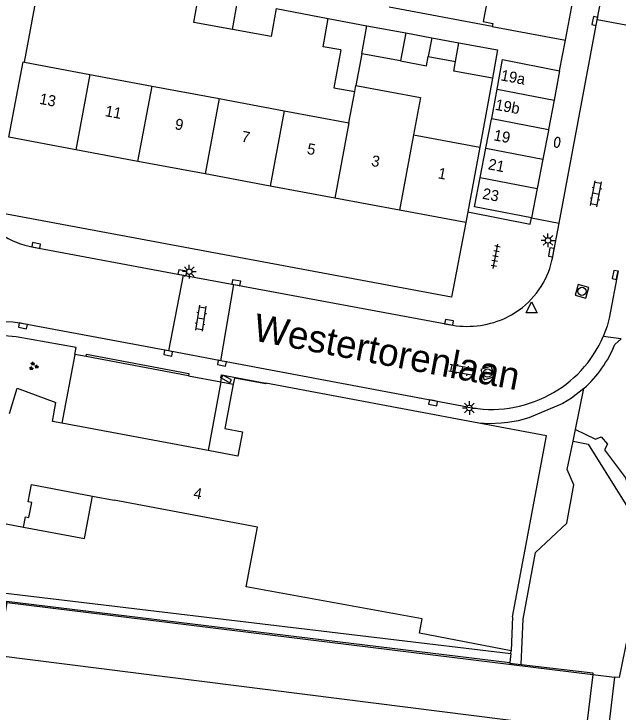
# Model space of a CAD drawing. Extents: x 131000 to 133014, y 396499 to 399001.
# Drawn here: x 131563.1 to 131618.1, y 397223.1 to 397286.7 of the extents above; entities that cross this region are included whole.
import ezdxf

# ---------------------------------------------------------------- set-up
doc = ezdxf.new("R2010")
doc.units = 0
for name, color, linetype in [('gg-afsc-erfafscheiding', 7, 'Continuous'), ('gg-afsc-hekwerk', 7, 'Continuous'), ('gg-afsc-muur', 7, 'Continuous'), ('gg-anno-huisnummerreeks BGT', 7, 'Continuous'), ('gg-anno-openbare ruimte label', 7, 'Continuous'), ('gg-bbg-bijgebouw', 7, 'Continuous'), ('gg-bbg-gedigitaliseerde bebouwing', 7, 'Continuous'), ('gg-bbg-gedigitaliseerde bijgebouw', 7, 'Continuous'), ('gg-bbg-hoofdgebouw', 7, 'Continuous'), ('gg-bbg-luifel en loopbrug', 7, 'Continuous'), ('gg-bbg-pilaar overkapping', 7, 'Continuous'), ('gg-bbg-tussenscheiding', 7, 'Continuous'), ('gg-knt-verharding', 7, 'Continuous'), ('gg-knt-verharding nz', 7, 'Continuous'), ('gt-grn-groengrens', 7, 'Continuous'), ('gt-grn-vlakafsluiter', 7, 'Continuous'), ('gt-grn-weggrens', 7, 'Continuous'), ('gt-symb-brandkraan', 7, 'Continuous'), ('gt-symb-groenvak', 7, 'Continuous'), ('gt-symb-klinker verharding', 7, 'Continuous'), ('gt-symb-kolk', 7, 'Continuous'), ('gt-symb-lichtmast', 7, 'Continuous'), ('gt-symb-rioolschacht', 7, 'Continuous'), ('gt-symb-tegel verharding', 7, 'Continuous'), ('gt-symb-waterafsluiter', 7, 'Continuous')]:
    doc.layers.add(name, color=color, linetype=linetype)

# ---------------------------------------------------------------- blocks, each defined once
blk = doc.blocks.new('gt0-BR')
at = {"layer": 'gt-symb-brandkraan'}
for centre, radius, start, end in [((-0.244, 0), 0.206, 107.56694, 252.43307), ((0.599, -2.664), 3, 106.89205, 107.56694), ((0, -0.691), 0.938, 73.10799, 106.89205), ((-0.599, -2.664), 3, 72.43309, 73.10799), ((0.244, 0), 0.206, 287.56695, 72.43309), ((0.599, 2.664), 3, 252.43307, 253.10797), ((0, 0.691), 0.938, 253.10797, 286.89206), ((-0.599, 2.664), 3, 286.89206, 287.56695)]:
    blk.add_arc(centre, radius, start, end, dxfattribs=at)
blk = doc.blocks.new('gt0-KOLK')
at = {"layer": 'gt-symb-kolk'}
blk.add_lwpolyline([(0, 0), (0.375, 0), (0.375, 0.4), (-0.375, 0.4), (-0.375, 0), (0, 0)], dxfattribs=at)
blk = doc.blocks.new('gt0-RS')
at = {"layer": 'gt-symb-rioolschacht'}
blk.add_lwpolyline([(-0.5, -0.5), (0.5, -0.5), (0.5, 0.5), (-0.5, 0.5)], close=True, dxfattribs=at)
blk.add_circle((0, 0), 0.375, dxfattribs=at)
blk = doc.blocks.new('gt0-LMAST')
at = {"layer": 'gt-symb-lichtmast'}
for p, q in [((-0.182, 0.173), (-0.447, 0.438)), ((-0.005, 0.246), (-0.005, 0.621)), ((0.172, 0.173), (0.437, 0.438)), ((-0.255, -0.004), (-0.63, -0.004)), ((-0.182, -0.181), (-0.447, -0.446)), ((-0.005, -0.254), (-0.005, -0.629)), ((0.437, -0.446), (0.172, -0.181)), ((0.245, -0.004), (0.62, -0.004))]:
    blk.add_line(p, q, dxfattribs=at)
blk.add_circle((-0.005, -0.004), 0.25, dxfattribs=at)
blk = doc.blocks.new('gt0-KL1')
at = {"layer": 'gt-symb-klinker verharding'}
for p, q in [((-1.15, 0.3), (1.15, 0.3)), ((-1, -0.3), (-1, 0.3)), ((-0.5, 0.3), (-0.5, 0.45)), ((0, -0.3), (0, 0.3)), ((0.5, 0.3), (0.5, 0.45)), ((1, -0.3), (1, 0.3)), ((-1.15, -0.3), (1.15, -0.3)), ((-0.5, -0.45), (-0.5, -0.3)), ((0.5, -0.45), (0.5, -0.3))]:
    blk.add_line(p, q, dxfattribs=at)
blk = doc.blocks.new('gt0-TEG1')
at = {"layer": 'gt-symb-tegel verharding'}
for p, q in [((-1.125, 0), (1.125, 0)), ((-0.9, -0.25), (-0.9, 0.25)), ((-0.45, -0.25), (-0.45, 0.25)), ((0, -0.25), (0, 0.25)), ((0.45, -0.25), (0.45, 0.25)), ((0.9, -0.25), (0.9, 0.25))]:
    blk.add_line(p, q, dxfattribs=at)
blk = doc.blocks.new('gt0-WAFSL')
at = {"layer": 'gt-symb-waterafsluiter'}
for p, q in [((-0.5, -0.333), (0, 0.667)), ((0, 0.667), (0.5, -0.333)), ((0.5, -0.333), (-0.5, -0.333))]:
    blk.add_line(p, q, dxfattribs=at)
blk = doc.blocks.new('gt0-GRVAK')
at = {"layer": 'gt-symb-groenvak'}
for p, q in [((-0.11, 0.189), (-0.228, 0.24)), ((-0.182, 0.153), (0.088, 0.153)), ((-0.091, 0.211), (-0.156, 0.322)), ((-0.047, 0.214), (-0.047, 0.393)), ((-0.004, 0.211), (0.061, 0.322)), ((0.015, 0.189), (0.133, 0.24)), ((0.262, -0.052), (0.197, 0.059)), ((0.305, -0.049), (0.305, 0.13)), ((0.349, -0.052), (0.414, 0.059)), ((-0.245, -0.228), (-0.363, -0.177)), ((-0.318, -0.264), (-0.047, -0.264)), ((-0.226, -0.206), (-0.291, -0.095)), ((-0.183, -0.203), (-0.183, -0.024)), ((-0.139, -0.206), (-0.074, -0.095)), ((-0.12, -0.228), (-0.002, -0.177)), ((0.243, -0.074), (0.125, -0.023)), ((0.17, -0.11), (0.441, -0.11)), ((0.368, -0.074), (0.486, -0.023))]:
    blk.add_line(p, q, dxfattribs=at)

msp = doc.modelspace()

# ---------------------------------------------------------------- linework, layer by layer
at = {"layer": 'gg-afsc-erfafscheiding'}
for p, q in [((131587.014, 397287.166), (131591.757, 397286.249)), ((131606.68, 397285.53), (131613.342, 397284.278))]:
    msp.add_line(p, q, dxfattribs=at)
at = {"layer": 'gg-afsc-hekwerk'}
for p, q in [((131615.831, 397226.534), (131617.824, 397226.289)), ((131617.824, 397226.289), (131617.442, 397223.213))]:
    msp.add_line(p, q, dxfattribs=at)
for points in [[(131561.829, 397229.107), (131562.519, 397233.081), (131615.831, 397226.534)], [(131617.442, 397223.213), (131611.464, 397175.092), (131609.599, 397175.297)]]:
    msp.add_lwpolyline(points, dxfattribs=at)
at = {"layer": 'gg-afsc-muur'}
for p, q in [((131564.089, 397282.276), (131565.751, 397291.125)), ((131606.71, 397280.83), (131605.55, 397274.53)), ((131579.024, 397253.722), (131569.704, 397255.467))]:
    msp.add_line(p, q, dxfattribs=at)
msp.add_lwpolyline([(131569.704, 397255.467), (131569.744, 397255.683), (131579.065, 397253.938), (131579.024, 397253.722)], dxfattribs=at)
at = {"layer": 'gg-bbg-bijgebouw'}
for p, q in [((131603.324, 397282.327), (131603.63, 397284.03)), ((131612.819, 397281.506), (131612.312, 397278.823)), ((131606.631, 397277.141), (131607.13, 397279.826)), ((131612.312, 397278.823), (131611.805, 397276.141)), ((131606.11, 397274.462), (131606.62, 397277.08)), ((131606.62, 397277.08), (131606.631, 397277.141)), ((131611.79, 397276.06), (131611.287, 397273.46)), ((131611.805, 397276.141), (131611.79, 397276.06)), ((131605.588, 397271.783), (131606.11, 397274.462)), ((131611.287, 397273.46), (131610.769, 397270.78)), ((131610.769, 397270.78), (131610.25, 397268.1))]:
    msp.add_line(p, q, dxfattribs=at)
for points in [[(131603.63, 397284.03), (131607.17, 397283.39), (131606.71, 397280.83)], [(131606.71, 397280.83), (131603.17, 397281.47), (131603.324, 397282.327)], [(131607.13, 397279.826), (131607.629, 397282.51), (131612.819, 397281.506)], [(131610.25, 397268.1), (131605.07, 397269.12), (131605.588, 397271.783)]]:
    msp.add_lwpolyline(points, dxfattribs=at)
at = {"layer": 'gg-bbg-gedigitaliseerde bebouwing'}
msp.add_line((131593.626, 397276.758), (131594.156, 397279.6), dxfattribs=at)
msp.add_lwpolyline([(131594.26, 397280.154), (131600.158, 397279.052), (131599.524, 397275.656)], dxfattribs=at)
at = {"layer": 'gg-bbg-gedigitaliseerde bijgebouw'}
for p, q in [((131591.757, 397286.249), (131595.278, 397285.6)), ((131595.278, 397285.6), (131598.807, 397284.949)), ((131598.807, 397284.949), (131598.337, 397282.399)), ((131594.818, 397283.044), (131594.26, 397280.154)), ((131598.337, 397282.399), (131594.818, 397283.044))]:
    msp.add_line(p, q, dxfattribs=at)
for points in [[(131583.025, 397285.261), (131579.504, 397285.906), (131579.964, 397288.466)], [(131587.014, 397287.166), (131586.544, 397284.616), (131583.025, 397285.261)], [(131592.909, 397283.394), (131591.297, 397283.689), (131591.757, 397286.249)], [(131592.909, 397283.394), (131592.267, 397279.952), (131594.156, 397279.6)]]:
    msp.add_lwpolyline(points, dxfattribs=at)
at = {"layer": 'gg-bbg-hoofdgebouw'}
for p, q in [((131606.68, 397285.53), (131597.287, 397287.274)), ((131606.733, 397285.808), (131606.68, 397285.53)), ((131564.089, 397282.276), (131570.045, 397281.163)), ((131570.045, 397281.163), (131575.707, 397280.105)), ((131575.707, 397280.105), (131581.831, 397278.962)), ((131581.831, 397278.962), (131587.729, 397277.859)), ((131587.729, 397277.859), (131593.626, 397276.758)), ((131599.524, 397275.656), (131605.55, 397274.53)), ((131568.755, 397274.303), (131562.67, 397275.44)), ((131605.55, 397274.53), (131604.455, 397268.661)), ((131574.415, 397273.246), (131568.755, 397274.303)), ((131580.55, 397272.1), (131574.415, 397273.246)), ((131586.448, 397270.998), (131580.55, 397272.1)), ((131592.346, 397269.897), (131586.448, 397270.998)), ((131598.245, 397268.795), (131592.346, 397269.897)), ((131604.27, 397267.67), (131598.245, 397268.795)), ((131604.455, 397268.661), (131604.27, 397267.67)), ((131605.453, 397249.419), (131586.077, 397253.041)), ((131580.803, 397246.906), (131567.499, 397249.396)), ((131570.281, 397242.768), (131572.244, 397242.4)), ((131559.7, 397240.75), (131563.99, 397239.94)), ((131608.52, 397231.76), (131608.4, 397228.69))]:
    msp.add_line(p, q, dxfattribs=at)
for points in [[(131608.677, 397291.279), (131607.967, 397287.538), (131606.217, 397287.874), (131605.853, 397285.977), (131606.733, 397285.808)], [(131562.67, 397275.44), (131563.96, 397282.3), (131564.089, 397282.276)], [(131586.077, 397253.041), (131586.064, 397252.99), (131583.206, 397253.519), (131583.101, 397252.959)], [(131583.101, 397252.959), (131582.34, 397248.911), (131583.947, 397248.609), (131583.526, 397246.396), (131580.803, 397246.906)], [(131562.723, 397250.296), (131563.413, 397252.599), (131566.957, 397251.28)], [(131567.499, 397249.396), (131566.651, 397249.555), (131566.957, 397251.28)], [(131608.52, 397231.76), (131611.614, 397248.267), (131605.453, 397249.419)], [(131563.99, 397239.94), (131564.17, 397240.87), (131564.49, 397240.81), (131564.75, 397242.2), (131564.43, 397242.26), (131564.72, 397243.81), (131570.281, 397242.768)], [(131608.4, 397228.69), (131600.054, 397230.302), (131600.3, 397231.578), (131584.29, 397234.496), (131585.312, 397239.951), (131572.244, 397242.4)]]:
    msp.add_lwpolyline(points, dxfattribs=at)
at = {"layer": 'gg-bbg-luifel en loopbrug'}
for p, q in [((131598.807, 397284.949), (131601.174, 397284.498)), ((131601.174, 397284.498), (131600.855, 397282.788)), ((131601.174, 397284.498), (131603.63, 397284.03)), ((131600.855, 397282.788), (131603.324, 397282.327)), ((131581.979, 397253.169), (131580.803, 397246.906))]:
    msp.add_line(p, q, dxfattribs=at)
for points in [[(131598.337, 397282.399), (131600.7, 397281.958), (131600.855, 397282.788)], [(131581.979, 397253.169), (131582.043, 397253.511), (131581.966, 397253.526), (131582.017, 397253.801), (131586.077, 397253.041)], [(131563.99, 397239.94), (131569.556, 397238.897), (131570.281, 397242.768)]]:
    msp.add_lwpolyline(points, dxfattribs=at)
at = {"layer": 'gg-bbg-pilaar overkapping'}
msp.add_lwpolyline([(131582.158, 397253.794), (131582.002, 397253.539), (131582.796, 397253.085), (131582.945, 397253.345), (131582.158, 397253.794)], dxfattribs=at)
at = {"layer": 'gg-bbg-tussenscheiding'}
for p, q in [((131583.025, 397285.261), (131583.485, 397287.817)), ((131594.818, 397283.044), (131595.278, 397285.6)), ((131570.045, 397281.163), (131568.755, 397274.303)), ((131574.415, 397273.246), (131575.707, 397280.105)), ((131594.156, 397279.6), (131594.26, 397280.154)), ((131607.13, 397279.826), (131612.312, 397278.823)), ((131581.831, 397278.962), (131580.55, 397272.1)), ((131587.729, 397277.859), (131586.448, 397270.998)), ((131606.631, 397277.141), (131611.805, 397276.141)), ((131593.626, 397276.758), (131592.346, 397269.897)), ((131599.524, 397275.656), (131598.245, 397268.795)), ((131606.11, 397274.462), (131611.287, 397273.46)), ((131605.588, 397271.783), (131610.769, 397270.78))]:
    msp.add_line(p, q, dxfattribs=at)
at = {"layer": 'gg-knt-verharding'}
for p, q in [((131613.342, 397284.278), (131623.44, 397337.76)), ((131616.243, 397286.133), (131617.128, 397290.78)), ((131612.773, 397267.628), (131616.243, 397286.133)), ((131621.87, 397285.093), (131616.243, 397286.133)), ((131612.819, 397281.506), (131613.342, 397284.278)), ((131602.96, 397260.88), (131561.41, 397268.64)), ((131604.27, 397267.67), (131602.96, 397260.88)), ((131612.2, 397264.57), (131612.773, 397267.628)), ((131564.92, 397265.43), (131578.525, 397262.9)), ((131618.136, 397263.268), (131617.34, 397258.96)), ((131578.525, 397262.9), (131577.213, 397255.981)), ((131578.525, 397262.9), (131583.154, 397262.039)), ((131581.966, 397255.091), (131583.154, 397262.039)), ((131583.154, 397262.039), (131602.78, 397258.39)), ((131577.213, 397255.981), (131563.67, 397258.52)), ((131617.34, 397258.96), (131617.134, 397258.233)), ((131617.134, 397258.233), (131616.786, 397257.303)), ((131617.85, 397256.57), (131618.42, 397257.1)), ((131581.966, 397255.091), (131577.213, 397255.981)), ((131568.672, 397255.66), (131567.499, 397249.396)), ((131569.704, 397255.467), (131568.672, 397255.66)), ((131604.43, 397250.88), (131581.966, 397255.091)), ((131579.024, 397253.722), (131581.979, 397253.169)), ((131581.979, 397253.169), (131583.101, 397252.959)), ((131614.263, 397248.834), (131615.025, 397252.568)), ((131614.048, 397247.78), (131614.263, 397248.834)), ((131561.514, 397234.043), (131608.388, 397228.442)), ((131608.388, 397228.442), (131608.275, 397227.61)), ((131615.831, 397226.534), (131615.224, 397221.484))]:
    msp.add_line(p, q, dxfattribs=at)
for points in [[(131604.455, 397268.661), (131610.142, 397267.54), (131610.25, 397268.1)], [(131607.73, 397258.92), (131608.45, 397259.288), (131609.128, 397259.728)], [(131568.672, 397255.66), (131568.786, 397256.287), (131563.32, 397257.28), (131561.92, 397257.39), (131560.54, 397257.15), (131559.313, 397250.936)], [(131609.307, 397227.424), (131609.494, 397231.553), (131610.631, 397237.632), (131613.466, 397240.298), (131614.119, 397243.808), (131613.517, 397245.182), (131614.048, 397247.78)], [(131561.829, 397229.107), (131562.444, 397233.193), (131608.275, 397227.61)], [(131608.275, 397227.61), (131608.266, 397227.544), (131609.307, 397227.424)], [(131609.307, 397227.424), (131615.847, 397226.668), (131615.831, 397226.534)]]:
    msp.add_lwpolyline(points, dxfattribs=at)
for centre, radius, start, end in [((131566.322, 397273.219), 7.914, 212.48707, 259.79245), ((131604.551, 397266.027), 7.787, 306.00161, 349.21234), ((131562.214, 397250.526), 8.125, 79.68004, 150.39792), ((131604.424, 397266.418), 8.195, 258.42885, 293.79398), ((131606.884, 397261.535), 10.769, 297.46322, 336.85747), ((131607.829, 397260.646), 10.818, 311.6963, 337.86739), ((131606.616, 397261.71), 11.049, 258.58849, 298.27664)]:
    msp.add_arc(centre, radius, start, end, dxfattribs=at)
at = {"layer": 'gg-knt-verharding nz'}
msp.add_line((131615.224, 397221.484), (131561.694, 397228.213), dxfattribs=at)
at = {"layer": 'gt-grn-groengrens'}
for points in [[(131614.263, 397248.834), (131615.13, 397248.404), (131616.078, 397247.966), (131616.592, 397248.165), (131617.175, 397247.511), (131616.913, 397246.976), (131618.807, 397244.444), (131619.356, 397242.774), (131620.549, 397241.369), (131622.107, 397238.208), (131622.781, 397237.614)], [(131614.048, 397247.78), (131615.419, 397247.498), (131620.821, 397238.843), (131618.241, 397226.238), (131617.824, 397226.289)]]:
    msp.add_lwpolyline(points, dxfattribs=at)
at = {"layer": 'gt-grn-vlakafsluiter'}
msp.add_line((131608.388, 397228.442), (131608.4, 397228.69), dxfattribs=at)
at = {"layer": 'gt-grn-weggrens'}
for p, q in [((131610.25, 397268.1), (131612.773, 397267.628)), ((131618.42, 397257.1), (131616.786, 397257.303))]:
    msp.add_line(p, q, dxfattribs=at)
msp.add_lwpolyline([(131615.025, 397252.568), (131613.902, 397251.695), (131613.111, 397251.207), (131610.01, 397249.89), (131609.035, 397249.628), (131608.092, 397249.46), (131607.496, 397249.404), (131606.425, 397249.357), (131605.453, 397249.419)], dxfattribs=at)

# ---------------------------------------------------------------- block references
at = {"layer": 'gt-symb-brandkraan', "rotation": 78.8136707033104}
msp.add_blockref('gt0-BR', (131612.595, 397274.981), dxfattribs=at)
at = {"layer": 'gt-symb-groenvak'}
msp.add_blockref('gt0-GRVAK', (131564.903, 397254.6), dxfattribs=at)
at = {"layer": 'gt-symb-klinker verharding'}
for p, rotation in [((131616.122, 397270.298), 79.39794170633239), ((131580.14, 397258.958), -98.6242287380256), ((131603.927, 397254.241), 169.45426563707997)]:
    msp.add_blockref('gt0-KL1', p, dxfattribs=dict(at, rotation=rotation))
at = {"layer": 'gt-symb-kolk'}
for p, rotation in [((131616.216, 397285.991), 79.2183832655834), ((131565.114, 397265.394), -11.47848203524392), ((131612.265, 397264.94), 81.2538377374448), ((131578.432, 397262.917), -10.545734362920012), ((131618.067, 397262.871), 79.45426563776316), ((131583.34, 397262.005), -10.489389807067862), ((131563.987, 397258.461), 169.3416384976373), ((131602.712, 397258.403), -9.848622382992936), ((131577.215, 397255.981), 169.39794170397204), ((131582.102, 397255.065), 169.63367739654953), ((131601.332, 397251.461), 169.28535610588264)]:
    msp.add_blockref('gt0-KOLK', p, dxfattribs=dict(at, rotation=rotation))
at = {"layer": 'gt-symb-lichtmast'}
for p in [(131611.762, 397266.052), (131579.098, 397263.21), (131604.606, 397250.789)]:
    msp.add_blockref('gt0-LMAST', p, dxfattribs=at)
at = {"layer": 'gt-symb-rioolschacht'}
for p, rotation in [((131614.854, 397261.408), 74.15691788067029), ((131606.271, 397253.969), 17.764323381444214)]:
    msp.add_blockref('gt0-RS', p, dxfattribs=dict(at, rotation=rotation))
at = {"layer": 'gt-symb-tegel verharding', "rotation": 79.3979417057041}
msp.add_blockref('gt0-TEG1', (131606.983, 397264.611), dxfattribs=at)
at = {"layer": 'gt-symb-waterafsluiter'}
msp.add_blockref('gt0-WAFSL', (131610.263, 397259.78), dxfattribs=at)

# ---------------------------------------------------------------- texts
at = {"layer": 'gg-anno-huisnummerreeks BGT'}
for s, rotation, p in [('19a', 349.3, (131607.397, 397280.632)), ('13', 349.4, (131565.394, 397278.492)), ('19b', 349.3, (131606.89, 397277.95)), ('11', 349.4, (131571.371, 397277.376)), ('9', 349.4, (131577.728, 397276.188)), ('7', 349.4, (131583.787, 397275.056)), ('19', 349.1, (131606.753, 397275.176)), ('5', 349.4, (131589.761, 397273.94)), ('3', 349.4, (131595.613, 397272.847)), ('21', 349.1, (131606.243, 397272.535)), ('1', 349.4, (131601.68, 397271.714)), ('23', 349, (131605.724, 397269.857)), ('4', 349.4, (131579.422, 397242.588))]:
    msp.add_text(s, height=1, rotation=rotation, dxfattribs=at).set_placement(p)
at = {"layer": 'gg-anno-openbare ruimte label'}
msp.add_text('Westertorenlaan', height=2.5, rotation=349.3, dxfattribs=at).set_placement((131584.813, 397256.955))

doc.saveas('drawing.dxf')
